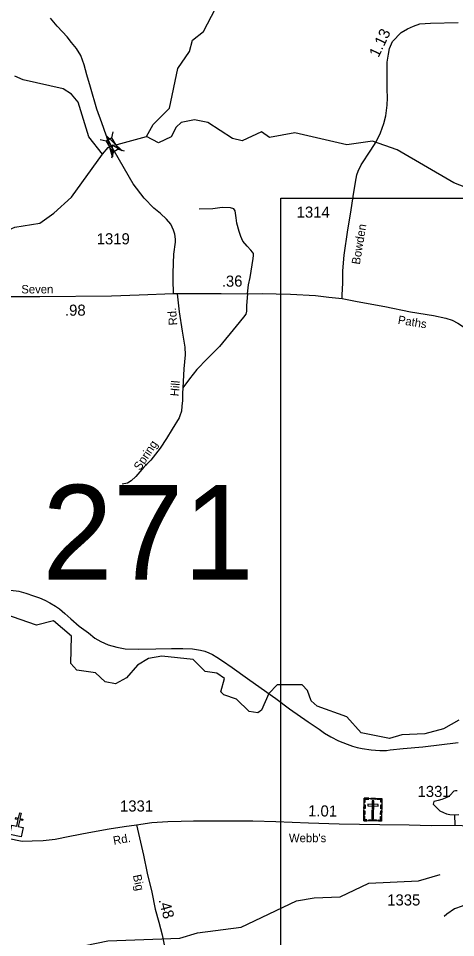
# Model space of a CAD drawing. Extents: x 2220236 to 2384410, y 720751 to 894131.
# Drawn here: x 2253834 to 2258750, y 796491 to 806831 of the extents above; entities that cross this region are included whole.
import ezdxf

# ---------------------------------------------------------------- set-up
doc = ezdxf.new("R2010")
doc.units = 0
for name, color, linetype in [('Exist Cultural Cemetery CELL', 7, 'Continuous'), ('Exist Cultural Church CELL', 7, 'Continuous'), ('Exist Hydrographic Creek Single Shore', 7, 'Continuous'), ('Exist Hydrographic Misc Water Feature', 7, 'Continuous'), ('Exist Railroad Mainline', 7, 'Continuous'), ('Exist Road Non-System Type 51', 7, 'Continuous'), ('Exist Road Non-System Type 51 Label', 7, 'Continuous'), ('Exist Road Secondary Mileage Hundredths English Label', 7, 'Continuous'), ('Exist Road Secondary Structure Standard Bridge Attributed CELL', 7, 'Continuous'), ('Exist Road Secondary Structure Standard Bridge CELL', 7, 'Continuous'), ('Exist Road Secondary Structure Standard Bridge Number Label', 7, 'Continuous'), ('Exist Road Secondary Type 51 Attributed', 7, 'Continuous'), ('Exist Road Secondary Type 51 Label', 7, 'Continuous'), ('Exist Road Secondary Type 51 Number Label', 7, 'Continuous'), ('Map Preparation Inset Cut Line', 7, 'Continuous')]:
    doc.layers.add(name, color=color, linetype=linetype)

msp = doc.modelspace()

# ---------------------------------------------------------------- linework, layer by layer
at = {"layer": 'Exist Cultural Cemetery CELL'}
for points in [[(2257722, 798059), (2257921, 798056), (2257917, 797802), (2257718, 797805)], [(2257721, 798016), (2257733, 798016), (2257733, 798048), (2257774, 798048), (2257774, 798059), (2257722, 798059)], [(2257796, 798058), (2257848, 798058), (2257848, 798046), (2257796, 798047)], [(2257921, 798013), (2257909, 798013), (2257910, 798045), (2257869, 798046), (2257869, 798057), (2257921, 798056)], [(2257720, 797942), (2257721, 797985), (2257732, 797985), (2257732, 797942)], [(2257762, 797991), (2257762, 797972), (2257879, 797970), (2257880, 797989)], [(2257831, 798028), (2257812, 798029), (2257809, 797826), (2257828, 797826)], [(2257908, 797940), (2257909, 797983), (2257920, 797983), (2257919, 797940)], [(2257751, 797804), (2257751, 797816), (2257729, 797816), (2257730, 797857), (2257719, 797857), (2257718, 797805)], [(2257719, 797875), (2257720, 797918), (2257731, 797918), (2257731, 797875)], [(2257884, 797802), (2257884, 797814), (2257906, 797813), (2257907, 797854), (2257918, 797854), (2257917, 797802)], [(2257907, 797874), (2257908, 797918), (2257919, 797917), (2257918, 797874)], [(2257776, 797815), (2257861, 797814), (2257860, 797803), (2257776, 797804)]]:
    msp.add_lwpolyline(points, close=True, dxfattribs=at)
at = {"layer": 'Exist Cultural Church CELL'}
msp.add_lwpolyline([(2253762, 797756), (2253817, 797744), (2253833, 797818), (2253802, 797825), (2253805, 797841), (2253837, 797834), (2253849, 797893), (2253865, 797890), (2253852, 797831), (2253884, 797824), (2253880, 797808), (2253849, 797815), (2253833, 797741), (2253889, 797729), (2253867, 797624), (2253739, 797652)], close=True, dxfattribs=at)
at = {"layer": 'Exist Hydrographic Creek Single Shore'}
for points in [[(2255276, 805502), (2255350, 805639), (2255532, 805822), (2255628, 806266), (2255760, 806457), (2255792, 806584), (2255916, 806683), (2256097, 807027), (2256143, 807410), (2256225, 807618), (2256248, 807893)], [(2259040, 804852), (2258912, 804909), (2258729, 804982), (2258093, 805352), (2257817, 805450), (2257526, 805407), (2256942, 805543), (2256659, 805490), (2256567, 805554), (2256351, 805454), (2256242, 805479), (2255966, 805659), (2255816, 805691), (2255666, 805658), (2255608, 805607), (2255551, 805497), (2255410, 805431), (2255276, 805502)], [(2254781, 805304), (2254844, 805377), (2254889, 805405), (2254946, 805412), (2255276, 805502)], [(2251743, 799520), (2251692, 799626), (2251690, 799902), (2251817, 800670), (2252019, 801420), (2252200, 801679), (2252374, 801780), (2252439, 801956), (2252597, 802068), (2252794, 802428), (2252882, 802810), (2253152, 803378), (2253235, 803439), (2253532, 803521), (2253551, 803592), (2253526, 803671), (2253528, 803719), (2253604, 804258), (2253660, 804424), (2253793, 804483), (2254076, 804527), (2254234, 804638), (2254432, 804821), (2254781, 805304)], [(2258786, 798935), (2258612, 798841), (2258404, 798783), (2258146, 798772), (2258005, 798729), (2257688, 798794), (2257528, 798975), (2257194, 799096), (2257127, 799153), (2257084, 799272), (2257025, 799336), (2256742, 799335), (2256651, 799235), (2256569, 799050), (2256528, 799018), (2256428, 799033), (2256285, 799174), (2256143, 799223), (2256110, 799256), (2256150, 799406), (2256066, 799464), (2255933, 799486), (2255799, 799620), (2255448, 799657), (2255299, 799631), (2255174, 799555), (2255051, 799413), (2254926, 799346), (2254809, 799368), (2254700, 799469), (2254492, 799500), (2254425, 799573), (2254430, 799881), (2254229, 800056), (2254038, 800004), (2253495, 800193)]]:
    msp.add_lwpolyline(points, dxfattribs=at)
at = {"layer": 'Exist Hydrographic Misc Water Feature'}
for points in [[(2254781, 805304), (2254626, 805499), (2254506, 805889), (2254431, 805979), (2254339, 806037), (2253888, 806141), (2253796, 806182)], [(2253749, 795520), (2253857, 795629), (2253897, 795828), (2253979, 795938), (2254137, 796024), (2254161, 796082), (2254360, 796176), (2254584, 796401), (2254841, 796455), (2255649, 796484), (2255849, 796546), (2256339, 796608), (2256962, 796903), (2257161, 796939), (2257453, 796949), (2257776, 797103), (2258334, 797131), (2258575, 797201)]]:
    msp.add_lwpolyline(points, dxfattribs=at)
at = {"layer": 'Exist Railroad Mainline'}
for points in [[(2253747, 800398), (2253838, 800387), (2253918, 800367), (2254006, 800336), (2254072, 800313)], [(2254072, 800313), (2254132, 800285), (2254188, 800258), (2254251, 800220), (2254295, 800188), (2254357, 800137), (2254424, 800075), (2254519, 799996), (2254621, 799919), (2254695, 799860), (2254762, 799820), (2254842, 799785), (2254942, 799758), (2255034, 799741), (2255182, 799736), (2255378, 799739), (2255556, 799743), (2255682, 799744), (2255790, 799741), (2255880, 799725), (2255930, 799714), (2255976, 799694), (2256017, 799675), (2256065, 799647), (2256131, 799606), (2256236, 799531), (2256411, 799406), (2256563, 799297), (2256730, 799179), (2256883, 799066), (2257092, 798918), (2257215, 798837), (2257277, 798791), (2257346, 798748), (2257432, 798705), (2257530, 798665), (2257590, 798644), (2257644, 798628), (2257698, 798617), (2257799, 798604), (2257898, 798594), (2257973, 798597), (2258016, 798603), (2258160, 798617), (2258380, 798636), (2258780, 798684)]]:
    msp.add_lwpolyline(points, dxfattribs=at)
at = {"layer": 'Exist Road Non-System Type 51'}
msp.add_line((2258746, 797755), (2258742, 797871), dxfattribs=at)
for points in [[(2256409, 803733), (2256423, 803834), (2256440, 803918), (2256474, 804129), (2256478, 804163), (2256476, 804187), (2256466, 804203), (2256448, 804225), (2256407, 804267), (2256359, 804326), (2256336, 804378), (2256318, 804434), (2256289, 804527), (2256281, 804587), (2256273, 804667), (2256256, 804688), (2256219, 804701), (2256124, 804703), (2256022, 804690), (2255867, 804684)], [(2255619, 803734), (2255643, 803531), (2255677, 803312), (2255706, 803132), (2255710, 803047), (2255695, 802888), (2255683, 802675)], [(2256409, 803733), (2256399, 803603), (2256399, 803539), (2256392, 803503), (2256366, 803471), (2256281, 803370), (2256097, 803141), (2255956, 803000), (2255839, 802882), (2255757, 802778), (2255683, 802675)], [(2255683, 802675), (2255679, 802610), (2255679, 802534), (2255671, 802469), (2255667, 802411), (2255650, 802362), (2255641, 802337), (2255564, 802211), (2255500, 802105), (2255428, 801997), (2255324, 801861), (2255246, 801782), (2255155, 801677), (2255103, 801629), (2255060, 801602), (2255000, 801592)], [(2258768, 798143), (2258748, 798143), (2258730, 798137), (2258690, 798094), (2258672, 798078), (2258634, 798058), (2258595, 798044), (2258553, 798035), (2258523, 798027), (2258507, 798021), (2258501, 798007), (2258499, 797993), (2258556, 797931), (2258574, 797917), (2258612, 797898), (2258648, 797884), (2258684, 797876), (2258742, 797871)], [(2258742, 797871), (2258788, 797875)]]:
    msp.add_lwpolyline(points, dxfattribs=at)
at = {"layer": 'Exist Road Secondary Structure Standard Bridge Attributed CELL'}
msp.add_lwpolyline([(2254894, 805275), (2254826, 805509), (2255002, 805340), (2254889, 805405)], close=True, dxfattribs=at)
at = {"layer": 'Exist Road Secondary Structure Standard Bridge CELL'}
for p, q in [((2254898, 805556), (2254881, 805489)), ((2254754, 805470), (2254820, 805453)), ((2254899, 805323), (2254882, 805257)), ((2254958, 805359), (2255025, 805342))]:
    msp.add_line(p, q, dxfattribs=at)
msp.add_lwpolyline([(2254881, 805489), (2254958, 805359), (2254898, 805323), (2254820, 805453)], close=True, dxfattribs=at)
at = {"layer": 'Exist Road Secondary Type 51 Attributed'}
for points in [[(2254914, 805335), (2254879, 805396), (2254822, 805518), (2254772, 805655), (2254718, 805808), (2254645, 806058), (2254604, 806195), (2254575, 806309), (2254535, 806412), (2254488, 806491), (2254432, 806561), (2254382, 806623), (2254331, 806679), (2254272, 806743), (2254195, 806834)], [(2257474, 803679), (2257476, 803722), (2257481, 803854), (2257482, 803992), (2257498, 804166), (2257540, 804452), (2257572, 804650), (2257599, 804827), (2257625, 804989), (2257641, 805071), (2257654, 805113), (2257688, 805183), (2257796, 805348), (2257857, 805444), (2257907, 805545), (2257944, 805647), (2257967, 805733), (2257980, 805853), (2257983, 805939), (2257980, 806033), (2257980, 806261), (2257982, 806340), (2257995, 806427), (2258005, 806493), (2258030, 806545), (2258042, 806570), (2258138, 806671), (2258209, 806713), (2258275, 806744), (2258349, 806768), (2258467, 806777), (2258780, 806785)], [(2255579, 803736), (2255574, 803891), (2255574, 803962), (2255580, 804078), (2255582, 804179), (2255601, 804315), (2255600, 804349), (2255594, 804402), (2255580, 804450), (2255547, 804516), (2255499, 804574), (2255433, 804636), (2255359, 804696), (2255249, 804810), (2255125, 804970), (2254914, 805335)], [(2253555, 803704), (2253761, 803704), (2254077, 803704), (2254880, 803709), (2255191, 803723), (2255579, 803736)], [(2255579, 803736), (2256114, 803738), (2256409, 803733), (2256574, 803737), (2256733, 803733), (2256894, 803729), (2257175, 803714), (2257323, 803696), (2257474, 803679)], [(2257474, 803679), (2257644, 803648), (2257954, 803590), (2258243, 803530), (2258501, 803487), (2258641, 803458), (2258711, 803437), (2258775, 803404), (2258872, 803338), (2259034, 803216), (2260894, 801828)], [(2255163, 797761), (2255334, 797785), (2255516, 797798), (2255664, 797800), (2255803, 797806), (2256131, 797806), (2256469, 797803), (2256729, 797797), (2257095, 797781), (2257439, 797769), (2257898, 797764), (2258228, 797758), (2258477, 797751), (2258746, 797755), (2258903, 797750), (2259136, 797761), (2259512, 797830), (2259869, 797912), (2259881, 797914), (2260002, 797947), (2260116, 797990), (2260281, 798055), (2260416, 798125)], [(2252381, 797989), (2252466, 798022), (2252539, 798035), (2252625, 798043), (2252684, 798038), (2252747, 798031), (2252809, 798010), (2252898, 797974), (2253060, 797889), (2253203, 797811), (2253339, 797743), (2253494, 797674), (2253608, 797638), (2253713, 797610), (2253875, 797577), (2253989, 797579), (2254112, 797585), (2254247, 797600), (2254414, 797633), (2254628, 797672), (2254855, 797713), (2255025, 797740), (2255163, 797761)], [(2255163, 797761), (2255241, 797420), (2255282, 797215), (2255335, 797002), (2255373, 796811), (2255413, 796666), (2255451, 796521), (2255489, 796336), (2255529, 796084), (2255554, 795983), (2255580, 795889), (2255623, 795756), (2255654, 795666), (2255665, 795633), (2255669, 795614), (2255675, 795591), (2255685, 795559), (2255692, 795507), (2255702, 795460), (2255709, 795374), (2255718, 795319)], [(2259868, 796675), (2259812, 796752), (2259723, 796853), (2259682, 796888), (2259654, 796908), (2259628, 796922), (2259578, 796928), (2259417, 796942), (2259307, 796938), (2259100, 796914), (2258975, 796894), (2258909, 796876), (2258869, 796862), (2258823, 796846), (2258738, 796816), (2258651, 796756), (2258621, 796730)]]:
    msp.add_lwpolyline(points, dxfattribs=at)
at = {"layer": 'Map Preparation Inset Cut Line'}
msp.add_lwpolyline([(2256785, 804809), (2269208, 804809), (2269208, 792905), (2256785, 792905), (2256785, 804809)], dxfattribs=at)
msp.add_lwpolyline([(2256785, 804809), (2269208, 804809), (2269208, 792905), (2256785, 792905), (2256785, 804809)], dxfattribs=at)

# ---------------------------------------------------------------- texts
at = {"layer": 'Exist Road Non-System Type 51 Label'}
for s, rotation, p in [('Rd.', 94.1836, (2255621, 803381)), ('Hill', 85.2547, (2255636, 802577)), ('Spring', 56.4527, (2255202, 801738))]:
    msp.add_text(s, height=95, rotation=rotation, dxfattribs=at).set_placement(p)
at = {"layer": 'Exist Road Secondary Mileage Hundredths English Label'}
for s, rotation, p in [('1.13', 64.3736, (2257883, 806383)), ('.36', 0.8784, (2256122, 803811)), ('.98', 0.0972, (2254358, 803486)), ('1.01', 359.3543, (2257091, 797855)), ('.48', 285.4693, (2255409, 796915))]:
    msp.add_text(s, height=125, rotation=rotation, dxfattribs=at).set_placement(p)
at = {"layer": 'Exist Road Secondary Structure Standard Bridge Number Label'}
msp.add_text('271', height=1066.3, dxfattribs=at).set_placement((2254103, 800517))
at = {"layer": 'Exist Road Secondary Type 51 Label'}
for s, rotation, p in [('Bowden', 80.7626, (2257673, 804057)), ('Seven', 0.0519, (2253867, 803737)), ('Paths', 350.6284, (2258096, 803396)), ('Rd.', 10.227, (2254908, 797533)), ('Big', 281.4356, (2255121, 797191))]:
    msp.add_text(s, height=95, rotation=rotation, dxfattribs=at).set_placement(p)
msp.add_text("Webb's ", height=95, dxfattribs=at).set_placement((2256876, 797564))
at = {"layer": 'Exist Road Secondary Type 51 Number Label'}
for s, p in [('1314', (2256963, 804589)), ('1319', (2254715, 804289)), ('1331', (2258322, 798073)), ('1331', (2254977, 797909)), ('1335', (2257981, 796852))]:
    msp.add_text(s, height=125, dxfattribs=at).set_placement(p)

doc.saveas('drawing.dxf')
